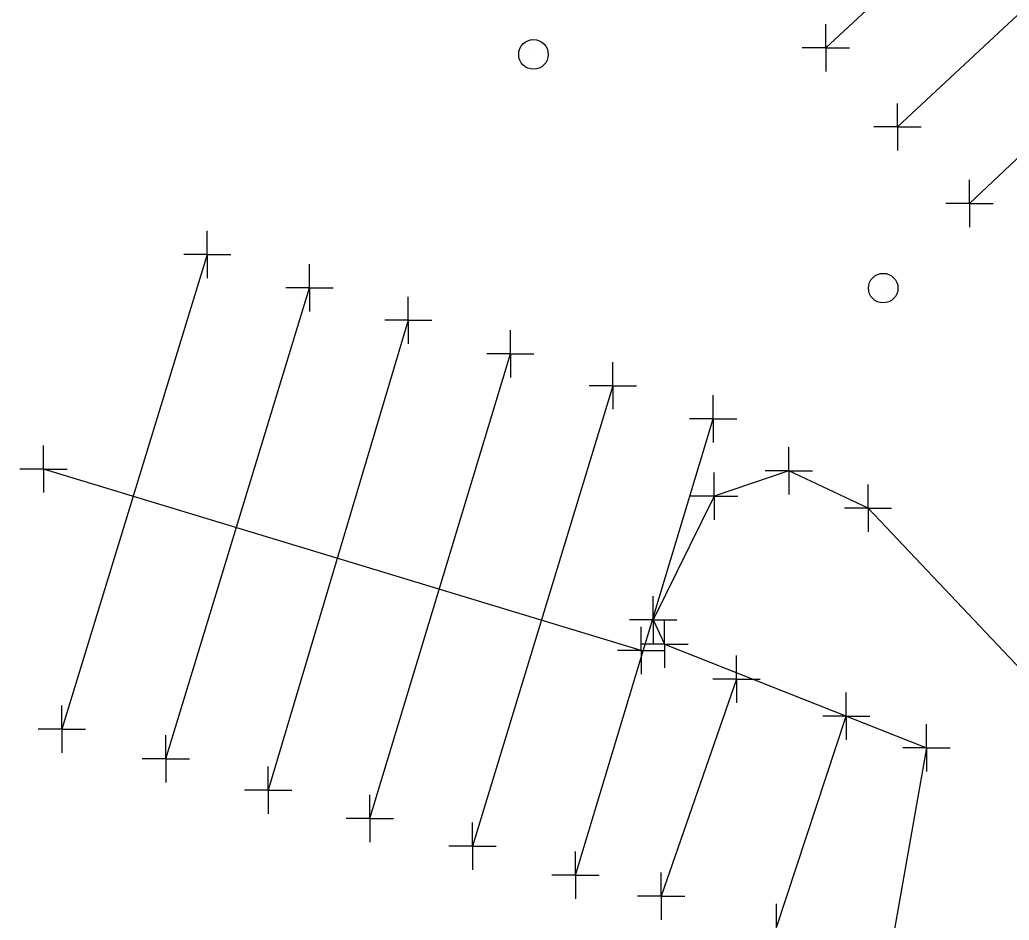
# Model space of a CAD drawing. Extents: x 0 to 1944463, y 0 to 420651.
# Drawn here: x 1943502.9 to 1943586.6, y 416881.9 to 416958.1 of the extents above; entities that cross this region are included whole.
import ezdxf

# ---------------------------------------------------------------- set-up
doc = ezdxf.new("R2010")
doc.units = 0
for name, color, linetype in [('SUR - DTM - Spot Points - Locators', 7, 'Continuous'), ('SUR - TR-CTRL - Pavement Marking', 7, 'Continuous'), ('SUR - TR-CTRL - Pavement Marking - Points - Locators', 7, 'Continuous'), ('SUR - TRAN - Features', 7, 'Continuous'), ('SUR - TRAN - Features - Points - Locators', 7, 'Continuous')]:
    doc.layers.add(name, color=color, linetype=linetype)

msp = doc.modelspace()

# ---------------------------------------------------------------- linework, layer by layer
at = {"layer": 'SUR - DTM - Spot Points - Locators'}
for p, q in [((1943546.392, 416955.133), (1943546.392, 416955.133)), ((1943575.993, 416935.364), (1943575.993, 416935.364))]:
    msp.add_line(p, q, dxfattribs=at)
for centre in [(1943546.381, 416955.144), (1943575.982, 416935.374)]:
    msp.add_circle(centre, 1.25, dxfattribs=at)
at = {"layer": 'SUR - TR-CTRL - Pavement Marking'}
for points in [[(1943571.121, 416955.695), (1943585.673, 416969.203)], [(1943591.838, 416962.671), (1943577.197, 416949.004)], [(1943583.291, 416942.534), (1943597.61, 416956.036)], [(1943518.782, 416938.222), (1943506.473, 416898.066)], [(1943515.276, 416895.556), (1943527.427, 416935.402)], [(1943535.793, 416932.65), (1943523.931, 416892.912)], [(1943532.531, 416890.499), (1943544.426, 416929.809)], [(1943553.095, 416927.121), (1943541.214, 416888.159)], [(1943549.943, 416885.7), (1943561.596, 416924.316)], [(1943555.503, 416904.725), (1943504.912, 416920.07)], [(1943563.566, 416902.296), (1943557.191, 416883.946)], [(1943566.937, 416881.275), (1943572.859, 416899.166)]]:
    msp.add_lwpolyline(points, dxfattribs=at)
at = {"layer": 'SUR - TR-CTRL - Pavement Marking - Points - Locators'}
for p, q in [((1943571.121, 416955.695), (1943571.121, 416957.695)), ((1943571.121, 416955.695), (1943569.121, 416955.695)), ((1943571.121, 416955.695), (1943573.121, 416955.695)), ((1943571.121, 416955.695), (1943571.121, 416953.695)), ((1943577.197, 416949.004), (1943577.197, 416951.004)), ((1943577.197, 416949.004), (1943575.197, 416949.004)), ((1943577.197, 416949.004), (1943579.197, 416949.004)), ((1943577.197, 416949.004), (1943577.197, 416947.004)), ((1943583.291, 416942.534), (1943583.291, 416944.534)), ((1943583.291, 416942.534), (1943581.291, 416942.534)), ((1943583.291, 416942.534), (1943585.291, 416942.534)), ((1943583.291, 416942.534), (1943583.291, 416940.534)), ((1943518.782, 416938.222), (1943518.782, 416940.222)), ((1943518.782, 416938.222), (1943516.782, 416938.222)), ((1943518.782, 416938.222), (1943520.782, 416938.222)), ((1943518.782, 416938.222), (1943518.782, 416936.222)), ((1943527.427, 416935.402), (1943527.427, 416937.402)), ((1943527.427, 416935.402), (1943525.427, 416935.402)), ((1943527.427, 416935.402), (1943529.427, 416935.402)), ((1943527.427, 416935.402), (1943527.427, 416933.402)), ((1943535.793, 416932.65), (1943535.793, 416934.65)), ((1943535.793, 416932.65), (1943533.793, 416932.65)), ((1943535.793, 416932.65), (1943537.793, 416932.65)), ((1943535.793, 416932.65), (1943535.793, 416930.65)), ((1943544.426, 416929.809), (1943544.426, 416931.809)), ((1943544.426, 416929.809), (1943542.426, 416929.809)), ((1943544.426, 416929.809), (1943546.426, 416929.809)), ((1943544.426, 416929.809), (1943544.426, 416927.809)), ((1943553.095, 416927.121), (1943553.095, 416929.121)), ((1943553.095, 416927.121), (1943551.095, 416927.121)), ((1943553.095, 416927.121), (1943555.095, 416927.121)), ((1943553.095, 416927.121), (1943553.095, 416925.121)), ((1943561.596, 416924.316), (1943561.596, 416926.316)), ((1943561.596, 416924.316), (1943559.596, 416924.316)), ((1943561.596, 416924.316), (1943563.596, 416924.316)), ((1943561.596, 416924.316), (1943561.596, 416922.316)), ((1943504.912, 416920.07), (1943504.912, 416922.07)), ((1943504.912, 416920.07), (1943502.912, 416920.07)), ((1943504.912, 416920.07), (1943506.912, 416920.07)), ((1943504.912, 416920.07), (1943504.912, 416918.07)), ((1943555.503, 416904.725), (1943555.503, 416906.725)), ((1943555.503, 416904.725), (1943553.503, 416904.725)), ((1943555.503, 416904.725), (1943557.503, 416904.725)), ((1943555.503, 416904.725), (1943555.503, 416902.725)), ((1943563.566, 416902.296), (1943563.566, 416904.296)), ((1943563.566, 416902.296), (1943561.566, 416902.296)), ((1943563.566, 416902.296), (1943565.566, 416902.296)), ((1943563.566, 416902.296), (1943563.566, 416900.296)), ((1943572.859, 416899.166), (1943572.859, 416901.166)), ((1943506.473, 416898.066), (1943506.473, 416900.066)), ((1943572.859, 416899.166), (1943570.859, 416899.166)), ((1943572.859, 416899.166), (1943574.859, 416899.166)), ((1943572.859, 416899.166), (1943572.859, 416897.166)), ((1943506.473, 416898.066), (1943504.473, 416898.066)), ((1943506.473, 416898.066), (1943508.473, 416898.066)), ((1943506.473, 416898.066), (1943506.473, 416896.066)), ((1943515.276, 416895.556), (1943515.276, 416897.556)), ((1943515.276, 416895.556), (1943513.276, 416895.556)), ((1943515.276, 416895.556), (1943517.276, 416895.556)), ((1943515.276, 416895.556), (1943515.276, 416893.556)), ((1943523.931, 416892.912), (1943523.931, 416894.912)), ((1943523.931, 416892.912), (1943521.931, 416892.912)), ((1943523.931, 416892.912), (1943525.931, 416892.912)), ((1943523.931, 416892.912), (1943523.931, 416890.912)), ((1943532.531, 416890.499), (1943532.531, 416892.499)), ((1943532.531, 416890.499), (1943530.531, 416890.499)), ((1943532.531, 416890.499), (1943534.531, 416890.499)), ((1943532.531, 416890.499), (1943532.531, 416888.499)), ((1943541.214, 416888.159), (1943541.214, 416890.159)), ((1943541.214, 416888.159), (1943539.214, 416888.159)), ((1943541.214, 416888.159), (1943543.214, 416888.159)), ((1943541.214, 416888.159), (1943541.214, 416886.159)), ((1943549.943, 416885.7), (1943549.943, 416887.7)), ((1943549.943, 416885.7), (1943547.943, 416885.7)), ((1943549.943, 416885.7), (1943551.943, 416885.7)), ((1943549.943, 416885.7), (1943549.943, 416883.7)), ((1943557.191, 416883.946), (1943557.191, 416885.946)), ((1943557.191, 416883.946), (1943555.191, 416883.946)), ((1943557.191, 416883.946), (1943559.191, 416883.946)), ((1943557.191, 416883.946), (1943557.191, 416881.946)), ((1943566.937, 416881.275), (1943566.937, 416883.275))]:
    msp.add_line(p, q, dxfattribs=at)
at = {"layer": 'SUR - TRAN - Features'}
msp.add_lwpolyline([(1943612.622, 416876.008), (1943592.651, 416897.822), (1943574.694, 416916.77), (1943567.991, 416919.905), (1943561.677, 416917.771), (1943556.522, 416907.311), (1943557.484, 416905.253), (1943579.637, 416896.476), (1943576.625, 416879.386), (1943578.194, 416877.041), (1943580.851, 416874.813), (1943603.996, 416868.755), (1943608.827, 416869.867), (1943611.887, 416873.337), (1943612.677, 416876.074)], dxfattribs=at)
at = {"layer": 'SUR - TRAN - Features - Points - Locators'}
for p, q in [((1943567.991, 416919.905), (1943567.991, 416921.905)), ((1943561.677, 416917.771), (1943561.677, 416919.771)), ((1943567.991, 416919.905), (1943565.991, 416919.905)), ((1943567.991, 416919.905), (1943569.991, 416919.905)), ((1943567.991, 416919.905), (1943567.991, 416917.905)), ((1943574.694, 416916.77), (1943574.694, 416918.77)), ((1943561.677, 416917.771), (1943559.677, 416917.771)), ((1943561.677, 416917.771), (1943563.677, 416917.771)), ((1943561.677, 416917.771), (1943561.677, 416915.771)), ((1943574.694, 416916.77), (1943572.694, 416916.77)), ((1943574.694, 416916.77), (1943576.694, 416916.77)), ((1943574.694, 416916.77), (1943574.694, 416914.77)), ((1943556.522, 416907.311), (1943556.522, 416909.311)), ((1943556.522, 416907.311), (1943554.522, 416907.311)), ((1943556.522, 416907.311), (1943558.522, 416907.311)), ((1943556.522, 416907.311), (1943556.522, 416905.311)), ((1943557.484, 416905.253), (1943557.484, 416907.253)), ((1943557.484, 416905.253), (1943555.484, 416905.253)), ((1943557.484, 416905.253), (1943559.484, 416905.253)), ((1943557.484, 416905.253), (1943557.484, 416903.253)), ((1943579.637, 416896.476), (1943579.637, 416898.476)), ((1943579.637, 416896.476), (1943577.637, 416896.476)), ((1943579.637, 416896.476), (1943581.637, 416896.476)), ((1943579.637, 416896.476), (1943579.637, 416894.476))]:
    msp.add_line(p, q, dxfattribs=at)

doc.saveas('drawing.dxf')
